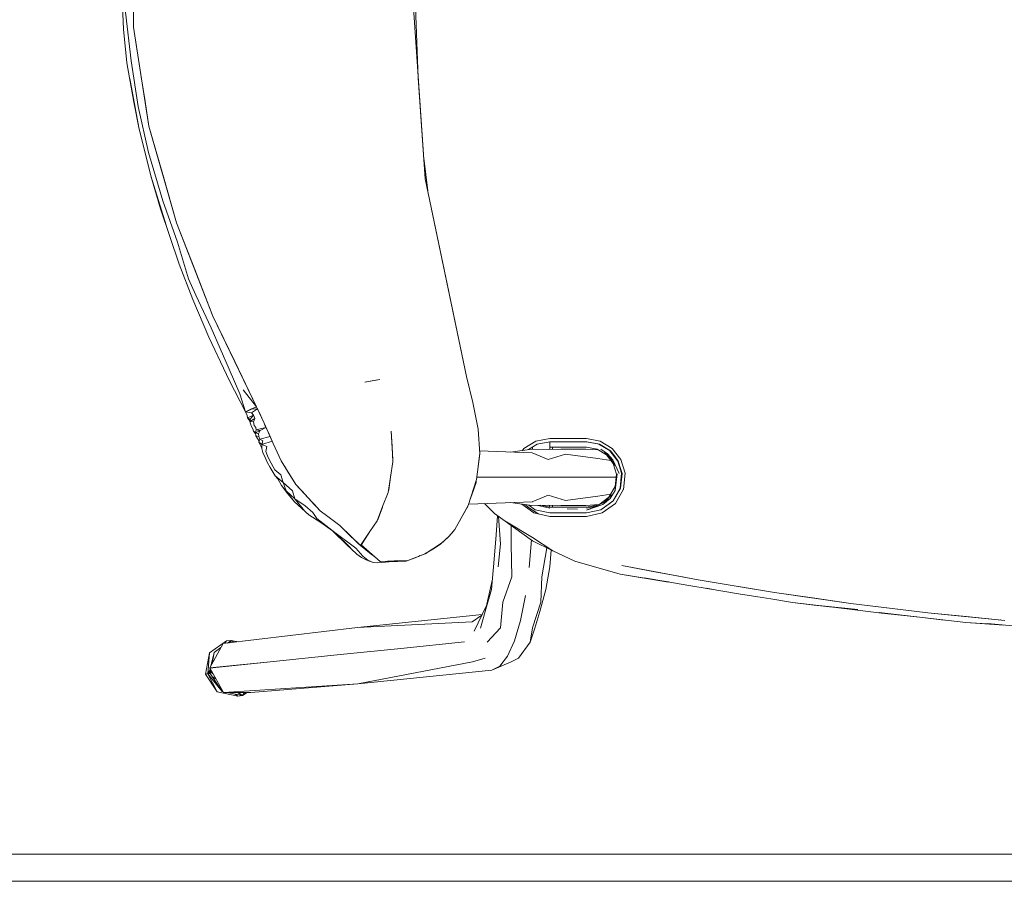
# Model space of a CAD drawing. Header units: millimetres. Extents: x 321 to 585, y -277 to 9.
# Tile 946 of 1056: x 347.473 to 348.195, y -4.912 to -4.28. Entities that reach past the tile are written whole.
import ezdxf

# ---------------------------------------------------------------- set-up
doc = ezdxf.new("R2010")
doc.units = ezdxf.units.MM
doc.header["$MEASUREMENT"] = 0
for name, color, linetype, lineweight in [('IFC-Elemento de mobília-Contorno', 152, 'Continuous', 5), ('IFC-Laje-Contorno', 134, 'Continuous', 5), ('IFC-Parede padrão-Contorno', 44, 'Continuous', 5)]:
    doc.layers.add(name, color=color, linetype=linetype, lineweight=lineweight)

msp = doc.modelspace()

# ---------------------------------------------------------------- linework, layer by layer
at = {"layer": 'IFC-Elemento de mobília-Contorno', "color": 7, "lineweight": 5}
for p, q in [((347.55627, -4.28578), (347.55628, -4.21222)), ((347.55627, -4.28578), (347.55628, -4.21222)), ((347.76154, -4.23061), (347.76535, -4.32296)), ((347.76154, -4.23061), (347.76535, -4.32296)), ((347.54747, -4.24898), (347.54894, -4.2872)), ((347.54747, -4.24898), (347.54894, -4.2872)), ((347.76028, -4.249), (347.77042, -4.39693)), ((347.76028, -4.249), (347.77042, -4.39693)), ((347.55036, -4.27479), (347.5547, -4.31047)), ((347.55036, -4.27479), (347.5547, -4.31047)), ((347.54894, -4.2872), (347.55153, -4.31184)), ((347.54894, -4.2872), (347.55153, -4.31184)), ((347.55627, -4.28578), (347.56764, -4.3585)), ((347.55627, -4.28578), (347.56195, -4.32214)), ((347.55627, -4.28578), (347.56764, -4.3585)), ((347.55627, -4.28578), (347.56195, -4.32214)), ((347.55153, -4.31184), (347.55667, -4.34086)), ((347.55153, -4.31184), (347.55667, -4.34086)), ((347.5547, -4.31047), (347.55971, -4.34392)), ((347.5547, -4.31047), (347.55971, -4.34392)), ((347.55372, -4.32333), (347.56035, -4.35948)), ((347.55372, -4.32333), (347.56035, -4.35948)), ((347.56195, -4.32214), (347.5648, -4.34031)), ((347.56195, -4.32214), (347.5648, -4.34031)), ((347.76535, -4.32296), (347.77042, -4.39693)), ((347.76535, -4.32296), (347.77042, -4.39693)), ((347.55667, -4.34086), (347.56035, -4.35948)), ((347.55667, -4.34086), (347.56035, -4.35948)), ((347.5648, -4.34031), (347.56764, -4.3585)), ((347.5648, -4.34031), (347.56764, -4.3585)), ((347.55971, -4.34392), (347.56739, -4.37762)), ((347.55971, -4.34392), (347.56739, -4.37762)), ((347.56035, -4.35948), (347.56895, -4.39484)), ((347.56035, -4.35948), (347.56895, -4.39484)), ((347.56764, -4.3585), (347.58784, -4.42928)), ((347.56764, -4.3585), (347.57774, -4.39389)), ((347.56764, -4.3585), (347.58784, -4.42928)), ((347.56764, -4.3585), (347.57774, -4.39389)), ((347.56739, -4.37762), (347.57792, -4.41308)), ((347.56739, -4.37762), (347.57792, -4.41308)), ((347.76938, -4.38183), (347.77226, -4.40576)), ((347.76938, -4.38183), (347.77226, -4.40576)), ((347.56895, -4.39484), (347.58032, -4.43114)), ((347.56895, -4.39484), (347.57618, -4.41906)), ((347.56895, -4.39484), (347.58032, -4.43114)), ((347.56895, -4.39484), (347.57618, -4.41906)), ((347.57774, -4.39389), (347.58784, -4.42928)), ((347.57774, -4.39389), (347.58784, -4.42928)), ((347.77042, -4.39693), (347.77226, -4.40576)), ((347.77042, -4.39693), (347.80064, -4.54197)), ((347.77042, -4.39693), (347.78553, -4.46945)), ((347.77042, -4.39693), (347.80064, -4.54197)), ((347.57792, -4.41308), (347.58856, -4.44345)), ((347.57792, -4.41308), (347.58856, -4.44345)), ((347.57618, -4.41906), (347.58975, -4.45968)), ((347.57618, -4.41906), (347.58975, -4.45968)), ((347.58784, -4.42928), (347.61464, -4.49785)), ((347.58784, -4.42928), (347.60124, -4.46357)), ((347.58784, -4.42928), (347.61464, -4.49785)), ((347.58784, -4.42928), (347.60124, -4.46357)), ((347.58856, -4.44345), (347.59658, -4.47027)), ((347.58856, -4.44345), (347.59658, -4.47027)), ((347.58975, -4.45968), (347.59999, -4.48559)), ((347.58975, -4.45968), (347.59999, -4.48559)), ((347.60124, -4.46357), (347.61464, -4.49785)), ((347.60124, -4.46357), (347.61464, -4.49785)), ((347.59658, -4.47027), (347.60219, -4.48234)), ((347.59658, -4.47027), (347.60219, -4.48234)), ((347.78553, -4.46945), (347.80064, -4.54197)), ((347.59999, -4.48559), (347.61168, -4.51308)), ((347.59999, -4.48559), (347.61168, -4.51308)), ((347.60219, -4.48234), (347.61336, -4.50639)), ((347.60219, -4.48234), (347.61336, -4.50639)), ((347.61464, -4.49785), (347.64663, -4.56417)), ((347.61464, -4.49785), (347.63063, -4.53102)), ((347.61464, -4.49785), (347.64663, -4.56417)), ((347.61464, -4.49785), (347.63063, -4.53102)), ((347.61336, -4.50639), (347.62643, -4.53654)), ((347.61336, -4.50639), (347.62643, -4.53654)), ((347.61168, -4.51308), (347.6245, -4.54051)), ((347.61168, -4.51308), (347.6245, -4.54051)), ((347.62643, -4.53654), (347.63448, -4.55477)), ((347.62643, -4.53654), (347.63448, -4.55477)), ((347.63063, -4.53102), (347.64663, -4.56417)), ((347.63063, -4.53102), (347.64663, -4.56417)), ((347.6245, -4.54051), (347.62651, -4.54463)), ((347.6245, -4.54051), (347.62651, -4.54463)), ((347.62651, -4.54463), (347.63845, -4.56803)), ((347.62651, -4.54463), (347.63845, -4.56803)), ((347.726, -4.54611), (347.7371, -4.54419)), ((347.726, -4.54611), (347.7371, -4.54419)), ((347.726, -4.54611), (347.73278, -4.54493)), ((347.726, -4.54611), (347.73278, -4.54493)), ((347.73278, -4.54493), (347.7371, -4.54419)), ((347.73278, -4.54493), (347.7371, -4.54419)), ((347.80064, -4.54197), (347.80546, -4.56122)), ((347.80064, -4.54197), (347.80546, -4.56122)), ((347.6368, -4.55188), (347.64663, -4.56417)), ((347.6368, -4.55188), (347.64663, -4.56417)), ((347.63448, -4.55477), (347.63845, -4.56803)), ((347.63448, -4.55477), (347.63845, -4.56803)), ((347.63845, -4.56803), (347.64254, -4.56611)), ((347.63845, -4.56803), (347.64254, -4.56611)), ((347.64093, -4.56686), (347.64341, -4.56569)), ((347.64093, -4.56686), (347.64341, -4.56569)), ((347.64254, -4.56611), (347.64663, -4.56417)), ((347.64254, -4.56611), (347.64663, -4.56417)), ((347.64254, -4.56611), (347.64734, -4.56574)), ((347.64254, -4.56611), (347.64734, -4.56574)), ((347.643, -4.56867), (347.64734, -4.56574)), ((347.643, -4.56867), (347.64734, -4.56574)), ((347.64341, -4.56569), (347.64663, -4.56417)), ((347.64341, -4.56569), (347.64663, -4.56417)), ((347.64663, -4.56417), (347.65214, -4.57627)), ((347.64663, -4.56417), (347.64734, -4.56574)), ((347.64663, -4.56417), (347.65214, -4.57627)), ((347.64663, -4.56417), (347.64734, -4.56574)), ((347.64723, -4.5655), (347.64816, -4.56754)), ((347.64734, -4.56574), (347.64816, -4.56754)), ((347.80546, -4.56122), (347.80917, -4.58074)), ((347.80546, -4.56122), (347.80917, -4.58074)), ((347.63845, -4.56803), (347.64093, -4.56686)), ((347.63845, -4.56803), (347.64093, -4.56686)), ((347.63845, -4.56803), (347.643, -4.56867)), ((347.63845, -4.56803), (347.63963, -4.57075)), ((347.63845, -4.56803), (347.643, -4.56867)), ((347.63845, -4.56803), (347.63963, -4.57075)), ((347.63963, -4.57075), (347.64009, -4.57248)), ((347.63963, -4.57075), (347.64009, -4.57248)), ((347.64009, -4.57248), (347.64434, -4.5704)), ((347.64009, -4.57248), (347.64434, -4.5704)), ((347.64009, -4.57248), (347.64193, -4.57322)), ((347.64009, -4.57248), (347.64173, -4.57446)), ((347.64009, -4.57248), (347.64193, -4.57322)), ((347.64009, -4.57248), (347.64173, -4.57446)), ((347.64163, -4.57515), (347.64545, -4.57282)), ((347.64163, -4.57515), (347.64545, -4.57282)), ((347.64163, -4.57515), (347.64193, -4.57322)), ((347.64163, -4.57515), (347.64193, -4.57322)), ((347.64193, -4.57322), (347.64434, -4.5704)), ((347.64193, -4.57322), (347.64434, -4.5704)), ((347.643, -4.56867), (347.64434, -4.5704)), ((347.643, -4.56867), (347.64434, -4.5704)), ((347.64429, -4.5752), (347.64545, -4.57282)), ((347.64429, -4.5752), (347.64545, -4.57282)), ((347.64434, -4.5704), (347.64545, -4.57282)), ((347.64434, -4.5704), (347.64545, -4.57282)), ((347.64816, -4.56754), (347.64893, -4.56923)), ((347.64816, -4.56754), (347.64893, -4.56923)), ((347.64893, -4.56923), (347.6497, -4.57091)), ((347.64893, -4.56923), (347.6497, -4.57091)), ((347.6497, -4.57091), (347.65046, -4.5726)), ((347.6497, -4.57091), (347.65046, -4.5726)), ((347.65046, -4.5726), (347.65123, -4.57428)), ((347.65046, -4.5726), (347.65123, -4.57428)), ((347.64163, -4.57515), (347.64429, -4.5752)), ((347.64163, -4.57515), (347.64216, -4.57688)), ((347.64163, -4.57515), (347.64429, -4.5752)), ((347.64163, -4.57515), (347.64216, -4.57688)), ((347.64216, -4.57688), (347.64289, -4.57863)), ((347.64216, -4.57688), (347.64289, -4.57863)), ((347.64289, -4.57863), (347.64387, -4.58053)), ((347.64289, -4.57863), (347.64387, -4.58053)), ((347.64387, -4.58053), (347.6445, -4.58214)), ((347.64387, -4.58053), (347.6445, -4.58214)), ((347.64429, -4.5752), (347.64486, -4.57807)), ((347.64429, -4.5752), (347.64486, -4.57807)), ((347.64486, -4.57807), (347.64604, -4.57947)), ((347.64486, -4.57807), (347.64604, -4.57947)), ((347.64604, -4.57947), (347.64629, -4.58127)), ((347.64604, -4.57947), (347.64629, -4.58127)), ((347.64629, -4.58127), (347.65353, -4.57934)), ((347.64629, -4.58127), (347.65353, -4.57934)), ((347.64936, -4.5816), (347.65353, -4.57934)), ((347.64936, -4.5816), (347.65353, -4.57934)), ((347.65123, -4.57428), (347.65214, -4.57627)), ((347.65123, -4.57428), (347.65214, -4.57627)), ((347.65214, -4.57627), (347.65891, -4.59114)), ((347.65214, -4.57627), (347.65277, -4.57765)), ((347.65214, -4.57627), (347.65891, -4.59114)), ((347.65214, -4.57627), (347.65277, -4.57765)), ((347.65277, -4.57765), (347.65353, -4.57934)), ((347.65277, -4.57765), (347.65353, -4.57934)), ((347.65353, -4.57934), (347.6543, -4.58103)), ((347.65353, -4.57934), (347.6543, -4.58103)), ((347.6543, -4.58103), (347.65512, -4.58281)), ((347.6543, -4.58103), (347.65512, -4.58281)), ((347.80917, -4.58074), (347.8104, -4.59873)), ((347.80917, -4.58074), (347.8104, -4.59873)), ((347.6445, -4.58214), (347.64591, -4.58324)), ((347.6445, -4.58214), (347.64599, -4.58437)), ((347.6445, -4.58214), (347.64591, -4.58324)), ((347.6445, -4.58214), (347.64599, -4.58437)), ((347.64573, -4.58317), (347.64796, -4.58421)), ((347.64579, -4.5833), (347.64936, -4.5816)), ((347.64579, -4.5833), (347.64936, -4.5816)), ((347.64591, -4.58324), (347.64629, -4.58127)), ((347.64591, -4.58324), (347.64629, -4.58127)), ((347.64591, -4.58324), (347.64796, -4.58421)), ((347.64591, -4.58324), (347.64594, -4.58363)), ((347.64591, -4.58324), (347.64594, -4.58364)), ((347.64594, -4.58364), (347.64609, -4.58566)), ((347.64594, -4.58364), (347.64609, -4.58566)), ((347.64609, -4.58566), (347.6482, -4.58614)), ((347.64609, -4.58566), (347.64844, -4.58947)), ((347.64609, -4.58566), (347.6482, -4.58614)), ((347.64609, -4.58566), (347.64844, -4.58947)), ((347.64629, -4.58127), (347.64936, -4.5816)), ((347.64629, -4.58127), (347.64936, -4.5816)), ((347.64796, -4.58421), (347.64936, -4.5816)), ((347.64796, -4.58421), (347.64936, -4.5816)), ((347.64796, -4.58421), (347.6482, -4.58614)), ((347.64796, -4.58421), (347.6482, -4.58614)), ((347.6482, -4.58614), (347.64894, -4.5879)), ((347.6482, -4.58614), (347.64894, -4.5879)), ((347.64823, -4.59013), (347.64894, -4.5879)), ((347.64823, -4.59013), (347.64894, -4.5879)), ((347.64894, -4.5879), (347.65661, -4.58608)), ((347.64894, -4.5879), (347.65661, -4.58608)), ((347.64894, -4.5879), (347.65133, -4.58916)), ((347.64894, -4.5879), (347.65133, -4.58916)), ((347.65507, -4.58271), (347.65584, -4.5844)), ((347.65507, -4.58271), (347.65584, -4.5844)), ((347.65584, -4.5844), (347.65661, -4.58608)), ((347.65584, -4.5844), (347.65661, -4.58608)), ((347.65661, -4.58608), (347.65737, -4.58777)), ((347.65661, -4.58608), (347.65737, -4.58777)), ((347.65737, -4.58777), (347.65814, -4.58945)), ((347.65737, -4.58777), (347.65814, -4.58945)), ((347.74542, -4.58204), (347.74604, -4.59338)), ((347.74542, -4.58204), (347.74674, -4.603)), ((347.74542, -4.58204), (347.74604, -4.59338)), ((347.74542, -4.58204), (347.74674, -4.603)), ((347.85164, -4.58944), (347.86194, -4.58748)), ((347.85164, -4.58944), (347.86194, -4.58748)), ((347.86179, -4.58751), (347.86853, -4.58751)), ((347.86179, -4.58751), (347.86853, -4.58751)), ((347.86853, -4.58751), (347.87528, -4.58751)), ((347.86853, -4.58751), (347.87528, -4.58751)), ((347.87528, -4.58751), (347.88203, -4.58751)), ((347.87528, -4.58751), (347.88203, -4.58751)), ((347.88203, -4.58751), (347.88877, -4.58751)), ((347.88203, -4.58751), (347.88877, -4.58751)), ((347.88877, -4.58751), (347.89891, -4.58943)), ((347.88877, -4.58751), (347.89891, -4.58943)), ((347.64823, -4.59013), (347.64904, -4.59077)), ((347.64823, -4.59013), (347.65063, -4.59467)), ((347.64823, -4.59013), (347.65057, -4.59199)), ((347.64823, -4.59013), (347.65063, -4.59467)), ((347.64905, -4.59077), (347.65057, -4.59199)), ((347.65057, -4.59199), (347.65133, -4.58916)), ((347.65057, -4.59199), (347.65133, -4.58916)), ((347.65057, -4.59199), (347.65814, -4.58945)), ((347.65057, -4.59199), (347.65814, -4.58945)), ((347.65057, -4.59199), (347.65416, -4.59336)), ((347.65057, -4.59199), (347.65063, -4.59489)), ((347.65057, -4.59199), (347.65416, -4.59336)), ((347.65057, -4.59199), (347.65063, -4.59489)), ((347.65063, -4.59489), (347.65115, -4.59772)), ((347.65063, -4.59489), (347.65115, -4.59772)), ((347.65338, -4.59709), (347.65416, -4.59336)), ((347.65338, -4.59709), (347.65416, -4.59336)), ((347.65814, -4.58945), (347.65891, -4.59114)), ((347.65814, -4.58945), (347.65891, -4.59114)), ((347.65891, -4.59114), (347.66481, -4.60391)), ((347.65891, -4.59114), (347.66038, -4.59433)), ((347.65891, -4.59114), (347.66481, -4.60391)), ((347.65891, -4.59114), (347.66038, -4.59433)), ((347.66038, -4.59433), (347.66186, -4.59752)), ((347.66038, -4.59433), (347.66186, -4.59752)), ((347.74604, -4.59338), (347.74667, -4.60473)), ((347.74604, -4.59338), (347.74667, -4.60473)), ((347.83296, -4.59747), (347.84871, -4.59531)), ((347.83296, -4.59747), (347.84871, -4.59531)), ((347.84173, -4.59626), (347.84283, -4.59485)), ((347.84173, -4.59626), (347.84283, -4.59485)), ((347.84283, -4.59485), (347.85164, -4.58944)), ((347.84283, -4.59485), (347.85164, -4.58944)), ((347.84615, -4.59566), (347.85265, -4.59169)), ((347.84615, -4.59566), (347.85265, -4.59169)), ((347.84871, -4.59531), (347.86069, -4.59559)), ((347.84871, -4.59531), (347.86069, -4.59559)), ((347.84904, -4.59531), (347.84904, -4.59389)), ((347.84904, -4.59531), (347.84904, -4.5939)), ((347.85265, -4.59169), (347.86194, -4.58998)), ((347.85265, -4.59169), (347.86194, -4.58998)), ((347.86069, -4.59559), (347.87001, -4.59531)), ((347.86069, -4.59559), (347.87001, -4.59531)), ((347.86179, -4.59001), (347.86853, -4.59001)), ((347.86179, -4.59001), (347.8618, -4.59155)), ((347.86179, -4.59001), (347.8618, -4.59155)), ((347.86179, -4.59001), (347.86853, -4.59001)), ((347.8618, -4.59155), (347.86181, -4.59283)), ((347.8618, -4.59155), (347.86181, -4.59283)), ((347.86181, -4.59283), (347.86184, -4.59369)), ((347.86181, -4.59283), (347.86184, -4.59369)), ((347.86184, -4.59369), (347.86186, -4.594)), ((347.86184, -4.59369), (347.86186, -4.594)), ((347.86186, -4.594), (347.86862, -4.594)), ((347.86186, -4.594), (347.86862, -4.594)), ((347.8619, -4.59555), (347.86191, -4.594)), ((347.8619, -4.59555), (347.86191, -4.594)), ((347.86193, -4.59001), (347.86193, -4.58998)), ((347.86193, -4.59001), (347.86193, -4.58998)), ((347.86193, -4.58998), (347.8687, -4.58998)), ((347.86194, -4.58998), (347.8687, -4.58998)), ((347.86383, -4.59001), (347.86383, -4.58998)), ((347.86383, -4.59001), (347.86383, -4.58998)), ((347.86383, -4.59001), (347.86383, -4.58998)), ((347.86383, -4.59549), (347.86383, -4.594)), ((347.86383, -4.59549), (347.86383, -4.594)), ((347.86383, -4.59549), (347.86383, -4.594)), ((347.86853, -4.59001), (347.87528, -4.59001)), ((347.86853, -4.59001), (347.87528, -4.59001)), ((347.86862, -4.594), (347.87537, -4.594)), ((347.86862, -4.594), (347.87537, -4.594)), ((347.8687, -4.58998), (347.87545, -4.58998)), ((347.87001, -4.59531), (347.88827, -4.59531)), ((347.87001, -4.59531), (347.88827, -4.59531)), ((347.87528, -4.59001), (347.88202, -4.59001)), ((347.87528, -4.59001), (347.88202, -4.59001)), ((347.87537, -4.594), (347.88212, -4.594)), ((347.87537, -4.594), (347.88212, -4.594)), ((347.87545, -4.58998), (347.88221, -4.58999)), ((347.87545, -4.58998), (347.88221, -4.58999)), ((347.88202, -4.59001), (347.88877, -4.59001)), ((347.88202, -4.59001), (347.88877, -4.59001)), ((347.88212, -4.594), (347.88887, -4.594)), ((347.88212, -4.594), (347.88887, -4.594)), ((347.88221, -4.58999), (347.88896, -4.58999)), ((347.88827, -4.59531), (347.89748, -4.59593)), ((347.88827, -4.59531), (347.89748, -4.59593)), ((347.88877, -4.59001), (347.89804, -4.59174)), ((347.88877, -4.59001), (347.89804, -4.59174)), ((347.88887, -4.594), (347.89672, -4.59546)), ((347.88887, -4.594), (347.89672, -4.59546)), ((347.88896, -4.58999), (347.89825, -4.5917)), ((347.88896, -4.58999), (347.89825, -4.5917)), ((347.89672, -4.59546), (347.90354, -4.59961)), ((347.89672, -4.59546), (347.90354, -4.59961)), ((347.89785, -4.59162), (347.90609, -4.59664)), ((347.89785, -4.59163), (347.90609, -4.59664)), ((347.89825, -4.5917), (347.90632, -4.59661)), ((347.89825, -4.5917), (347.90632, -4.59661)), ((347.89891, -4.58943), (347.90771, -4.59483)), ((347.89891, -4.58943), (347.90771, -4.59483)), ((347.8993, -4.59534), (347.90429, -4.59868)), ((347.8993, -4.59534), (347.90429, -4.59868)), ((347.90771, -4.59483), (347.91406, -4.603)), ((347.90771, -4.59483), (347.91406, -4.603)), ((347.65115, -4.59772), (347.65288, -4.60137)), ((347.65115, -4.59772), (347.65288, -4.60137)), ((347.65288, -4.60137), (347.65451, -4.60493)), ((347.65288, -4.60137), (347.65451, -4.60493)), ((347.65338, -4.59709), (347.65467, -4.60018)), ((347.65338, -4.59709), (347.65467, -4.60018)), ((347.65467, -4.60018), (347.65623, -4.6034)), ((347.65467, -4.60018), (347.65623, -4.6034)), ((347.66186, -4.59752), (347.66333, -4.60072)), ((347.66186, -4.59752), (347.66333, -4.60072)), ((347.66333, -4.60072), (347.66481, -4.60391)), ((347.66333, -4.60072), (347.66481, -4.60391)), ((347.80817, -4.6177), (347.8104, -4.59873)), ((347.80817, -4.6177), (347.8104, -4.59873)), ((347.80933, -4.60787), (347.81036, -4.60031)), ((347.80933, -4.60787), (347.81036, -4.60031)), ((347.81026, -4.59662), (347.84887, -4.59807)), ((347.81026, -4.59662), (347.84887, -4.59807)), ((347.81031, -4.59953), (347.81036, -4.60031)), ((347.81031, -4.59953), (347.81036, -4.60031)), ((347.84887, -4.59807), (347.86069, -4.60289)), ((347.84887, -4.59807), (347.86069, -4.60289)), ((347.86069, -4.60289), (347.87335, -4.59906)), ((347.86069, -4.60289), (347.87335, -4.59906)), ((347.87335, -4.59906), (347.89705, -4.60223)), ((347.87335, -4.59906), (347.89705, -4.60223)), ((347.89705, -4.60223), (347.90658, -4.60355)), ((347.89705, -4.60223), (347.90658, -4.60355)), ((347.90198, -4.59791), (347.90633, -4.60223)), ((347.90198, -4.59791), (347.90633, -4.60223)), ((347.90354, -4.59961), (347.90842, -4.60593)), ((347.90354, -4.59961), (347.90842, -4.60593)), ((347.90429, -4.59868), (347.90818, -4.60326)), ((347.90429, -4.59868), (347.90818, -4.60326)), ((347.90583, -4.59649), (347.90615, -4.59651)), ((347.90583, -4.59649), (347.90615, -4.59651)), ((347.90598, -4.5965), (347.91186, -4.60408)), ((347.90609, -4.59664), (347.91202, -4.6043)), ((347.90632, -4.59661), (347.90921, -4.60036)), ((347.90632, -4.59661), (347.90921, -4.60036)), ((347.90633, -4.60223), (347.90953, -4.60743)), ((347.90633, -4.60223), (347.90953, -4.60743)), ((347.90921, -4.60036), (347.9121, -4.60411)), ((347.90921, -4.60036), (347.9121, -4.60411)), ((347.65451, -4.60493), (347.65659, -4.60879)), ((347.65451, -4.60493), (347.6566, -4.60879)), ((347.65623, -4.6034), (347.65999, -4.61041)), ((347.65623, -4.6034), (347.65999, -4.61041)), ((347.65659, -4.60879), (347.66033, -4.61482)), ((347.6566, -4.60879), (347.66033, -4.61482)), ((347.66481, -4.60391), (347.67554, -4.62135)), ((347.66481, -4.60391), (347.66749, -4.60826)), ((347.66481, -4.60391), (347.67554, -4.62135)), ((347.66481, -4.60391), (347.66749, -4.60826)), ((347.66749, -4.60826), (347.67017, -4.61263)), ((347.66749, -4.60826), (347.67017, -4.61263)), ((347.74493, -4.61589), (347.74667, -4.60473)), ((347.74493, -4.61589), (347.74667, -4.60473)), ((347.74662, -4.60386), (347.74674, -4.603)), ((347.74662, -4.60386), (347.74674, -4.603)), ((347.90818, -4.60326), (347.91265, -4.61323)), ((347.90818, -4.60326), (347.91265, -4.61323)), ((347.90842, -4.60593), (347.91073, -4.61358)), ((347.90842, -4.60593), (347.91073, -4.61358)), ((347.91186, -4.60408), (347.91458, -4.613)), ((347.91186, -4.60408), (347.91458, -4.613)), ((347.91192, -4.60428), (347.91216, -4.60431)), ((347.91192, -4.60428), (347.91216, -4.60432)), ((347.91201, -4.60383), (347.91346, -4.60868)), ((347.91201, -4.60383), (347.91346, -4.60868)), ((347.91346, -4.60868), (347.91483, -4.61326)), ((347.91346, -4.60868), (347.91483, -4.61326)), ((347.91406, -4.603), (347.9171, -4.613)), ((347.91406, -4.603), (347.9171, -4.613)), ((347.65999, -4.61041), (347.66446, -4.61427)), ((347.65999, -4.61041), (347.66446, -4.61427)), ((347.66033, -4.61482), (347.66621, -4.61992)), ((347.66033, -4.61482), (347.66215, -4.61714)), ((347.66033, -4.61482), (347.66621, -4.61992)), ((347.66033, -4.61482), (347.66215, -4.61714)), ((347.66214, -4.61713), (347.66485, -4.6221)), ((347.66214, -4.61713), (347.66485, -4.6221)), ((347.66215, -4.61714), (347.66485, -4.6221)), ((347.66215, -4.61714), (347.66485, -4.6221)), ((347.66446, -4.61427), (347.66621, -4.61992)), ((347.66446, -4.61427), (347.66621, -4.61992)), ((347.67017, -4.61263), (347.67286, -4.61698)), ((347.67017, -4.61263), (347.67286, -4.61698)), ((347.67286, -4.61698), (347.67554, -4.62135)), ((347.67286, -4.61698), (347.67554, -4.62135)), ((347.74319, -4.62705), (347.74493, -4.61589)), ((347.74319, -4.62705), (347.74493, -4.61589)), ((347.7437, -4.62507), (347.74522, -4.61404)), ((347.7437, -4.62507), (347.74522, -4.61404)), ((347.74501, -4.61534), (347.74504, -4.61535)), ((347.74501, -4.61534), (347.74504, -4.61535)), ((347.80837, -4.616), (347.82541, -4.616)), ((347.80837, -4.616), (347.82541, -4.616)), ((347.82541, -4.616), (347.85899, -4.616)), ((347.82541, -4.616), (347.85899, -4.616)), ((347.85899, -4.616), (347.86968, -4.616)), ((347.85899, -4.616), (347.86968, -4.616)), ((347.86968, -4.616), (347.88883, -4.616)), ((347.86968, -4.616), (347.88883, -4.616)), ((347.88883, -4.616), (347.91049, -4.616)), ((347.88883, -4.616), (347.91049, -4.616)), ((347.90982, -4.62271), (347.91073, -4.61358)), ((347.90982, -4.62271), (347.91073, -4.61358)), ((347.90986, -4.62572), (347.91124, -4.61345)), ((347.90986, -4.62572), (347.91124, -4.61345)), ((347.9135, -4.62392), (347.91458, -4.613)), ((347.9135, -4.62392), (347.91458, -4.613)), ((347.91375, -4.62395), (347.91483, -4.61326)), ((347.91375, -4.62395), (347.91483, -4.61326)), ((347.91429, -4.616), (347.91455, -4.616)), ((347.91429, -4.616), (347.91455, -4.616)), ((347.91584, -4.62482), (347.9171, -4.613)), ((347.91584, -4.62482), (347.9171, -4.613)), ((347.66485, -4.6221), (347.66963, -4.62801)), ((347.66485, -4.6221), (347.67442, -4.63392)), ((347.66485, -4.6221), (347.66963, -4.62801)), ((347.66485, -4.6221), (347.67442, -4.63392)), ((347.66621, -4.61992), (347.66831, -4.62583)), ((347.66621, -4.61992), (347.67305, -4.62599)), ((347.66621, -4.61992), (347.66831, -4.62583)), ((347.66621, -4.61992), (347.67305, -4.62599)), ((347.67554, -4.62135), (347.68446, -4.63101)), ((347.67554, -4.62135), (347.68, -4.62618)), ((347.67554, -4.62135), (347.68446, -4.63101)), ((347.67554, -4.62135), (347.68, -4.62618)), ((347.67677, -4.62269), (347.6768, -4.62272)), ((347.67677, -4.62269), (347.6768, -4.62272)), ((347.80205, -4.63661), (347.80817, -4.6177)), ((347.80205, -4.63661), (347.80817, -4.6177)), ((347.80372, -4.63152), (347.8077, -4.61974)), ((347.80372, -4.63152), (347.8077, -4.61974)), ((347.80459, -4.62877), (347.8077, -4.61974)), ((347.80459, -4.62877), (347.8077, -4.61974)), ((347.8077, -4.61974), (347.80785, -4.61867)), ((347.8077, -4.61974), (347.80785, -4.61867)), ((347.90525, -4.63068), (347.90982, -4.62271)), ((347.90525, -4.63068), (347.90982, -4.62271)), ((347.90812, -4.63343), (347.9135, -4.62392)), ((347.90812, -4.63343), (347.9135, -4.62392)), ((347.90835, -4.63325), (347.91375, -4.62395)), ((347.90835, -4.63325), (347.91375, -4.62395)), ((347.90986, -4.62572), (347.91003, -4.62309)), ((347.90986, -4.62572), (347.91003, -4.62309)), ((347.66831, -4.62583), (347.67463, -4.6317)), ((347.66831, -4.62583), (347.67463, -4.6317)), ((347.66963, -4.62801), (347.67442, -4.63392)), ((347.66963, -4.62801), (347.67442, -4.63392)), ((347.67305, -4.62599), (347.67463, -4.6317)), ((347.67305, -4.62599), (347.67463, -4.6317)), ((347.67463, -4.6317), (347.68238, -4.63683)), ((347.67463, -4.6317), (347.68179, -4.64051)), ((347.67463, -4.6317), (347.68238, -4.63683)), ((347.67463, -4.6317), (347.68179, -4.64051)), ((347.68, -4.62618), (347.68446, -4.63101)), ((347.68, -4.62618), (347.68446, -4.63101)), ((347.68446, -4.63101), (347.69338, -4.64068)), ((347.68446, -4.63101), (347.68892, -4.63584)), ((347.68446, -4.63101), (347.69338, -4.64068)), ((347.68446, -4.63101), (347.68892, -4.63584)), ((347.73918, -4.63746), (347.74319, -4.62705)), ((347.73918, -4.63746), (347.74319, -4.62705)), ((347.74335, -4.62601), (347.7437, -4.62507)), ((347.74335, -4.62601), (347.7437, -4.62507)), ((347.80349, -4.63215), (347.80372, -4.63152)), ((347.80349, -4.63216), (347.80372, -4.63152)), ((347.84887, -4.63393), (347.86069, -4.62911)), ((347.84887, -4.63393), (347.86069, -4.62911)), ((347.86069, -4.62911), (347.87335, -4.63294)), ((347.86069, -4.62911), (347.87335, -4.63294)), ((347.87335, -4.63294), (347.89705, -4.62977)), ((347.87335, -4.63294), (347.89705, -4.62977)), ((347.89705, -4.62977), (347.90652, -4.62846)), ((347.89705, -4.62977), (347.90652, -4.62846)), ((347.89784, -4.63609), (347.90525, -4.63068)), ((347.89784, -4.63609), (347.90525, -4.63068)), ((347.90073, -4.63593), (347.90609, -4.63156)), ((347.90073, -4.63593), (347.90609, -4.63156)), ((347.90212, -4.63388), (347.90712, -4.62888)), ((347.90212, -4.63388), (347.90712, -4.62888)), ((347.90609, -4.63156), (347.90986, -4.62572)), ((347.90609, -4.63156), (347.90986, -4.62572)), ((347.90995, -4.63513), (347.91596, -4.6246)), ((347.90995, -4.63513), (347.91596, -4.6246)), ((347.91131, -4.62781), (347.91153, -4.62777)), ((347.91131, -4.62781), (347.91153, -4.62778)), ((347.67442, -4.63392), (347.68492, -4.64355)), ((347.67442, -4.63392), (347.67967, -4.63873)), ((347.67442, -4.63392), (347.68492, -4.64355)), ((347.67442, -4.63392), (347.67967, -4.63873)), ((347.68238, -4.63683), (347.68782, -4.64171)), ((347.68238, -4.63683), (347.68782, -4.64171)), ((347.68881, -4.63573), (347.69338, -4.64068)), ((347.68881, -4.63573), (347.69338, -4.64068)), ((347.73512, -4.64799), (347.73918, -4.63746)), ((347.73512, -4.648), (347.73918, -4.63746)), ((347.73582, -4.64657), (347.73896, -4.638)), ((347.73582, -4.64657), (347.73896, -4.638)), ((347.79204, -4.6543), (347.80205, -4.63661)), ((347.79204, -4.6543), (347.80205, -4.63661)), ((347.79687, -4.64585), (347.80131, -4.63826)), ((347.79687, -4.64585), (347.80131, -4.63826)), ((347.80131, -4.63826), (347.80164, -4.63735)), ((347.80131, -4.63826), (347.80164, -4.63735)), ((347.80131, -4.63826), (347.80161, -4.63739)), ((347.80131, -4.63826), (347.80161, -4.63739)), ((347.80235, -4.63568), (347.84904, -4.63392)), ((347.80235, -4.63568), (347.84904, -4.63392)), ((347.81393, -4.63525), (347.82119, -4.6426)), ((347.81393, -4.63525), (347.82119, -4.6426)), ((347.81394, -4.63525), (347.82119, -4.6426)), ((347.83296, -4.63452), (347.84871, -4.6367)), ((347.83296, -4.63452), (347.84871, -4.6367)), ((347.84142, -4.6357), (347.8502, -4.64214)), ((347.84142, -4.6357), (347.8502, -4.64214)), ((347.84352, -4.63599), (347.84693, -4.6386)), ((347.84352, -4.63599), (347.84439, -4.63665)), ((347.84352, -4.63599), (347.84693, -4.6386)), ((347.84352, -4.63599), (347.84439, -4.63665)), ((347.84439, -4.63665), (347.84693, -4.6386)), ((347.84439, -4.63665), (347.84693, -4.6386)), ((347.84653, -4.6364), (347.8512, -4.63985)), ((347.84653, -4.6364), (347.8512, -4.63985)), ((347.84693, -4.6386), (347.8496, -4.64036)), ((347.84693, -4.6386), (347.85328, -4.64281)), ((347.84693, -4.6386), (347.8496, -4.64036)), ((347.84693, -4.6386), (347.85328, -4.64281)), ((347.84871, -4.6367), (347.86069, -4.63641)), ((347.84871, -4.6367), (347.86069, -4.63641)), ((347.84887, -4.63393), (347.84904, -4.63393)), ((347.84887, -4.63393), (347.84904, -4.63393)), ((347.85304, -4.63659), (347.86183, -4.63857)), ((347.85304, -4.63659), (347.86183, -4.63857)), ((347.85306, -4.63659), (347.85324, -4.63663)), ((347.85306, -4.63659), (347.85324, -4.63663)), ((347.85317, -4.63659), (347.85324, -4.63663)), ((347.85317, -4.63659), (347.85324, -4.63663)), ((347.85505, -4.63655), (347.86186, -4.638)), ((347.85505, -4.63655), (347.86186, -4.638)), ((347.86069, -4.63641), (347.87001, -4.63669)), ((347.86069, -4.63641), (347.87001, -4.63669)), ((347.8616, -4.63794), (347.86167, -4.6367)), ((347.8616, -4.63794), (347.86167, -4.6367)), ((347.86167, -4.6367), (347.86167, -4.63644)), ((347.86167, -4.6367), (347.86167, -4.63644)), ((347.86186, -4.638), (347.86862, -4.638)), ((347.86186, -4.638), (347.86862, -4.638)), ((347.86383, -4.6367), (347.86383, -4.63651)), ((347.86383, -4.6367), (347.86383, -4.63651)), ((347.86383, -4.6367), (347.86383, -4.63651)), ((347.86383, -4.6367), (347.86385, -4.638)), ((347.86383, -4.6367), (347.86385, -4.638)), ((347.86862, -4.638), (347.87537, -4.638)), ((347.86862, -4.638), (347.87537, -4.638)), ((347.87001, -4.63669), (347.88827, -4.6367)), ((347.87001, -4.63669), (347.88827, -4.6367)), ((347.87537, -4.638), (347.88212, -4.638)), ((347.87537, -4.638), (347.88212, -4.638)), ((347.88212, -4.638), (347.88887, -4.638)), ((347.88212, -4.638), (347.88887, -4.638)), ((347.88827, -4.6367), (347.89789, -4.63605)), ((347.88827, -4.6367), (347.89789, -4.63605)), ((347.88879, -4.6401), (347.90073, -4.63593)), ((347.88879, -4.6401), (347.90073, -4.63593)), ((347.88879, -4.6401), (347.89593, -4.63726)), ((347.88879, -4.6401), (347.89593, -4.63726)), ((347.88882, -4.63858), (347.89593, -4.63726)), ((347.88882, -4.63858), (347.89593, -4.63726)), ((347.88887, -4.638), (347.89784, -4.63609)), ((347.88887, -4.638), (347.89784, -4.63609)), ((347.89593, -4.63726), (347.90212, -4.63388)), ((347.89593, -4.63726), (347.90212, -4.63388)), ((347.89937, -4.63989), (347.90836, -4.63325)), ((347.89937, -4.63989), (347.90812, -4.63343)), ((347.90039, -4.64216), (347.90995, -4.63513)), ((347.90039, -4.64216), (347.90995, -4.63513)), ((347.68492, -4.64355), (347.69392, -4.64914)), ((347.68492, -4.64355), (347.69392, -4.64914)), ((347.68782, -4.64171), (347.6908, -4.64618)), ((347.68782, -4.64171), (347.6908, -4.64618)), ((347.6908, -4.64618), (347.70404, -4.65646)), ((347.6908, -4.64618), (347.70404, -4.65646)), ((347.69338, -4.64068), (347.69884, -4.64477)), ((347.69338, -4.64068), (347.69884, -4.64477)), ((347.69884, -4.64477), (347.70769, -4.6514)), ((347.69884, -4.64477), (347.70769, -4.6514)), ((347.73666, -4.644), (347.73676, -4.644)), ((347.73666, -4.644), (347.73676, -4.644)), ((347.79548, -4.64822), (347.79687, -4.64585)), ((347.79548, -4.64822), (347.79687, -4.64585)), ((347.82119, -4.6426), (347.84925, -4.66264)), ((347.82119, -4.6426), (347.84925, -4.66264)), ((347.82251, -4.65818), (347.82334, -4.64414)), ((347.82251, -4.65818), (347.82334, -4.64414)), ((347.8243, -4.64483), (347.82559, -4.66474)), ((347.8243, -4.64483), (347.82559, -4.66474)), ((347.8496, -4.64036), (347.85227, -4.64213)), ((347.8496, -4.64036), (347.85227, -4.64213)), ((347.8502, -4.64214), (347.8618, -4.64464)), ((347.8502, -4.64214), (347.8618, -4.64464)), ((347.8512, -4.63985), (347.8618, -4.64214)), ((347.8512, -4.63985), (347.8618, -4.64214)), ((347.85227, -4.64213), (347.85329, -4.64281)), ((347.85227, -4.64213), (347.85329, -4.64281)), ((347.8618, -4.64214), (347.86854, -4.64215)), ((347.8618, -4.64214), (347.86854, -4.64215)), ((347.8618, -4.64464), (347.86854, -4.64464)), ((347.8618, -4.64464), (347.86854, -4.64464)), ((347.86854, -4.64215), (347.87529, -4.64215)), ((347.86854, -4.64215), (347.87529, -4.64215)), ((347.86854, -4.64464), (347.87528, -4.64465)), ((347.86854, -4.64464), (347.87528, -4.64465)), ((347.87455, -4.63923), (347.88229, -4.63929)), ((347.87455, -4.63923), (347.88229, -4.63929)), ((347.87528, -4.64465), (347.88203, -4.64465)), ((347.87528, -4.64465), (347.88203, -4.64465)), ((347.87529, -4.64215), (347.88203, -4.64216)), ((347.87529, -4.64215), (347.88203, -4.64216)), ((347.88203, -4.64216), (347.88878, -4.64216)), ((347.88203, -4.64216), (347.88878, -4.64216)), ((347.88203, -4.64465), (347.88877, -4.64466)), ((347.88203, -4.64465), (347.88877, -4.64466)), ((347.88877, -4.64466), (347.90039, -4.64216)), ((347.88877, -4.64466), (347.90039, -4.64216)), ((347.88878, -4.64216), (347.89937, -4.63989)), ((347.88878, -4.64216), (347.89937, -4.63989)), ((347.69392, -4.64914), (347.70404, -4.65646)), ((347.69392, -4.64914), (347.70404, -4.65646)), ((347.70769, -4.6514), (347.71143, -4.65499)), ((347.70769, -4.6514), (347.71584, -4.65923)), ((347.70769, -4.6514), (347.71143, -4.65499)), ((347.70769, -4.6514), (347.71584, -4.65923)), ((347.72984, -4.65587), (347.73517, -4.64787)), ((347.72984, -4.65587), (347.73517, -4.64787)), ((347.73545, -4.64713), (347.73582, -4.64657)), ((347.73545, -4.64714), (347.73582, -4.64657)), ((347.83013, -4.64877), (347.84919, -4.6602)), ((347.83013, -4.64877), (347.84919, -4.6602)), ((347.83339, -4.65132), (347.83343, -4.665)), ((347.83339, -4.65132), (347.83343, -4.665)), ((347.70294, -4.65566), (347.71267, -4.66537)), ((347.70294, -4.65566), (347.71267, -4.66537)), ((347.70404, -4.65646), (347.71565, -4.66774)), ((347.70404, -4.65646), (347.71952, -4.66802)), ((347.70404, -4.65646), (347.71565, -4.66774)), ((347.70404, -4.65646), (347.71952, -4.66802)), ((347.71143, -4.65499), (347.71517, -4.65859)), ((347.71143, -4.65499), (347.71517, -4.65859)), ((347.71517, -4.65859), (347.7191, -4.66236)), ((347.71517, -4.65859), (347.7191, -4.66236)), ((347.71584, -4.65923), (347.72302, -4.66612)), ((347.71584, -4.65923), (347.72302, -4.66612)), ((347.72642, -4.66101), (347.72984, -4.65587)), ((347.72643, -4.661), (347.72984, -4.65587)), ((347.78202, -4.66459), (347.78791, -4.65911)), ((347.78202, -4.66459), (347.78791, -4.65911)), ((347.78453, -4.66238), (347.78739, -4.65977)), ((347.78453, -4.66238), (347.78739, -4.65977)), ((347.78739, -4.65977), (347.78941, -4.65747)), ((347.78739, -4.65977), (347.78941, -4.65747)), ((347.78791, -4.65911), (347.79204, -4.6543)), ((347.78791, -4.65911), (347.79204, -4.6543)), ((347.78941, -4.65747), (347.79142, -4.65518)), ((347.78941, -4.65747), (347.79142, -4.65518)), ((347.79142, -4.65518), (347.79169, -4.65472)), ((347.79142, -4.65518), (347.79169, -4.65472)), ((347.79142, -4.65518), (347.79163, -4.65479)), ((347.79142, -4.65518), (347.79163, -4.65479)), ((347.79142, -4.65518), (347.79163, -4.65479)), ((347.79142, -4.65518), (347.79163, -4.65479)), ((347.82095, -4.67598), (347.82251, -4.65818)), ((347.82095, -4.67598), (347.82251, -4.65818)), ((347.84919, -4.6602), (347.86416, -4.67002)), ((347.84919, -4.6602), (347.86416, -4.67002)), ((347.71267, -4.66537), (347.72018, -4.67234)), ((347.71267, -4.66537), (347.72018, -4.67234)), ((347.7191, -4.66236), (347.72106, -4.66424)), ((347.7191, -4.66236), (347.72106, -4.66424)), ((347.72106, -4.66424), (347.72302, -4.66612)), ((347.72106, -4.66424), (347.72302, -4.66612)), ((347.72302, -4.66612), (347.72643, -4.661)), ((347.72302, -4.66612), (347.72643, -4.661)), ((347.72302, -4.66612), (347.72692, -4.66921)), ((347.72302, -4.66612), (347.72692, -4.66921)), ((347.72333, -4.66565), (347.73727, -4.67769)), ((347.72333, -4.66565), (347.73727, -4.67769)), ((347.72338, -4.66569), (347.72642, -4.66101)), ((347.72338, -4.66569), (347.72537, -4.66262)), ((347.7236, -4.66524), (347.72365, -4.66527)), ((347.7236, -4.66524), (347.72365, -4.66527)), ((347.72535, -4.66261), (347.72537, -4.66262)), ((347.72535, -4.66261), (347.72537, -4.66263)), ((347.72537, -4.66262), (347.72642, -4.66101)), ((347.77028, -4.67206), (347.78229, -4.66442)), ((347.77028, -4.67206), (347.78202, -4.66459)), ((347.77593, -4.6686), (347.78166, -4.66499)), ((347.77593, -4.6686), (347.78166, -4.66499)), ((347.78166, -4.66499), (347.78453, -4.66238)), ((347.78166, -4.66499), (347.78453, -4.66238)), ((347.82383, -4.68167), (347.82559, -4.66474)), ((347.82383, -4.68167), (347.82559, -4.66474)), ((347.83343, -4.665), (347.83407, -4.6891)), ((347.83343, -4.665), (347.83407, -4.6891)), ((347.8468, -4.68216), (347.84832, -4.66197)), ((347.8468, -4.68216), (347.84832, -4.66197)), ((347.84925, -4.66264), (347.86416, -4.67002)), ((347.84925, -4.66264), (347.86416, -4.67002)), ((347.85605, -4.6891), (347.85971, -4.66781)), ((347.85605, -4.6891), (347.85971, -4.66781)), ((347.71952, -4.66802), (347.72466, -4.67392)), ((347.71952, -4.66802), (347.72466, -4.67392)), ((347.72018, -4.67234), (347.72377, -4.6748)), ((347.72018, -4.67234), (347.72377, -4.6748)), ((347.72377, -4.6748), (347.72749, -4.67667)), ((347.72377, -4.6748), (347.72749, -4.67667)), ((347.72466, -4.67392), (347.72838, -4.67682)), ((347.72466, -4.67392), (347.72838, -4.67682)), ((347.72609, -4.66855), (347.72688, -4.66871)), ((347.72609, -4.66855), (347.72688, -4.6687)), ((347.72609, -4.66855), (347.72688, -4.66871)), ((347.72609, -4.66855), (347.72688, -4.66871)), ((347.72692, -4.66921), (347.73083, -4.67231)), ((347.72692, -4.66921), (347.73083, -4.67231)), ((347.73083, -4.67231), (347.7334, -4.67434)), ((347.73083, -4.67231), (347.7334, -4.67435)), ((347.75651, -4.67742), (347.76311, -4.67512)), ((347.75651, -4.67742), (347.76311, -4.67512)), ((347.75754, -4.67699), (347.77028, -4.67206)), ((347.75754, -4.67699), (347.77028, -4.67206)), ((347.75759, -4.67701), (347.76395, -4.67461)), ((347.75759, -4.67701), (347.76395, -4.67461)), ((347.75766, -4.67702), (347.76395, -4.67461)), ((347.75766, -4.67702), (347.76395, -4.67461)), ((347.76311, -4.67512), (347.77021, -4.6722)), ((347.76311, -4.67512), (347.77021, -4.6722)), ((347.76395, -4.67461), (347.77021, -4.6722)), ((347.76395, -4.67461), (347.77021, -4.6722)), ((347.76546, -4.67403), (347.76679, -4.67341)), ((347.76546, -4.67403), (347.76679, -4.67342)), ((347.77021, -4.6722), (347.77593, -4.6686)), ((347.77021, -4.6722), (347.77593, -4.6686)), ((347.86195, -4.68167), (347.86295, -4.66943)), ((347.86195, -4.68167), (347.86295, -4.66943)), ((347.86416, -4.67002), (347.88032, -4.67756)), ((347.86416, -4.67002), (347.88032, -4.67756)), ((347.72749, -4.67667), (347.73223, -4.6785)), ((347.72749, -4.67667), (347.73223, -4.6785)), ((347.72838, -4.67682), (347.73223, -4.6785)), ((347.72838, -4.67682), (347.73223, -4.6785)), ((347.73223, -4.6785), (347.73559, -4.67883)), ((347.73223, -4.6785), (347.73559, -4.67883)), ((347.73559, -4.67883), (347.74392, -4.67796)), ((347.73559, -4.67883), (347.74392, -4.67796)), ((347.73727, -4.67769), (347.75777, -4.67698)), ((347.73727, -4.67769), (347.75777, -4.67698)), ((347.7376, -4.67768), (347.74262, -4.67751)), ((347.7376, -4.67768), (347.74262, -4.67751)), ((347.74262, -4.67751), (347.74765, -4.67735)), ((347.74262, -4.67751), (347.74765, -4.67735)), ((347.74392, -4.67796), (347.75651, -4.67742)), ((347.74392, -4.67796), (347.75651, -4.67742)), ((347.74637, -4.67739), (347.74642, -4.67738)), ((347.74637, -4.67739), (347.74642, -4.67738)), ((347.74765, -4.67735), (347.75267, -4.67718)), ((347.74765, -4.67735), (347.75267, -4.67718)), ((347.75267, -4.67718), (347.75769, -4.67701)), ((347.75267, -4.67718), (347.75768, -4.67701)), ((347.75651, -4.67742), (347.75768, -4.67701)), ((347.75651, -4.67742), (347.75768, -4.67701)), ((347.81897, -4.69823), (347.82095, -4.67598)), ((347.81897, -4.69823), (347.82095, -4.67598)), ((347.85892, -4.69823), (347.86195, -4.68167)), ((347.85892, -4.69823), (347.86195, -4.68167)), ((347.88029, -4.67754), (347.9135, -4.68693)), ((347.88032, -4.67756), (347.9135, -4.68693)), ((347.88032, -4.67756), (347.9135, -4.68693)), ((347.91481, -4.68071), (347.94025, -4.68548)), ((347.91481, -4.68071), (347.97061, -4.69118)), ((347.91481, -4.68071), (347.94025, -4.68548)), ((347.91481, -4.68071), (347.97061, -4.69118)), ((347.82731, -4.70771), (347.83407, -4.6891)), ((347.82731, -4.70771), (347.83407, -4.6891)), ((347.85534, -4.70771), (347.85605, -4.6891)), ((347.85534, -4.70771), (347.85605, -4.6891)), ((347.9135, -4.68693), (347.9391, -4.69116)), ((347.9135, -4.68693), (347.94899, -4.69281)), ((347.9135, -4.68693), (347.9391, -4.69116)), ((347.9135, -4.68693), (347.94899, -4.69281)), ((347.94025, -4.68548), (347.95543, -4.68833)), ((347.94025, -4.68548), (347.95543, -4.68833)), ((347.95543, -4.68833), (347.97061, -4.69118)), ((347.95543, -4.68833), (347.97061, -4.69118)), ((347.81443, -4.71434), (347.81956, -4.69163)), ((347.81443, -4.71434), (347.81956, -4.69163)), ((347.93112, -4.68971), (347.94855, -4.69273)), ((347.93112, -4.68971), (347.94855, -4.69273)), ((347.9391, -4.69116), (347.9489, -4.69279)), ((347.9391, -4.69116), (347.9489, -4.69279)), ((347.94855, -4.69273), (347.96386, -4.69543)), ((347.94855, -4.69273), (347.96386, -4.69543)), ((347.96386, -4.69543), (347.97888, -4.69773)), ((347.96386, -4.69543), (347.97888, -4.69773)), ((347.97061, -4.69118), (347.99862, -4.69582)), ((347.97061, -4.69118), (348.02663, -4.70047)), ((347.97061, -4.69118), (348.02663, -4.70047)), ((347.97061, -4.69118), (347.99862, -4.69582)), ((347.99862, -4.69582), (348.02663, -4.70047)), ((347.99862, -4.69582), (348.02663, -4.70047)), ((347.81443, -4.71434), (347.81897, -4.69823)), ((347.81443, -4.71434), (347.81897, -4.69823)), ((347.84038, -4.72093), (347.84406, -4.70278)), ((347.84038, -4.72093), (347.84406, -4.70278)), ((347.85448, -4.71434), (347.85892, -4.69823)), ((347.85448, -4.71434), (347.85892, -4.69823)), ((347.97687, -4.69742), (347.98177, -4.69823)), ((347.97687, -4.69742), (347.98177, -4.69823)), ((347.97709, -4.69745), (347.98154, -4.6982)), ((347.97709, -4.69745), (347.98154, -4.6982)), ((347.97888, -4.69773), (348.00038, -4.70148)), ((347.97888, -4.69773), (348.00038, -4.70148)), ((348.00038, -4.70148), (348.01769, -4.70424)), ((348.00038, -4.70148), (348.01769, -4.70424)), ((348.02663, -4.70047), (348.05474, -4.7045)), ((348.02663, -4.70047), (348.08284, -4.70854)), ((348.02663, -4.70047), (348.05474, -4.7045)), ((348.02663, -4.70047), (348.08284, -4.70854)), ((347.80629, -4.72875), (347.81539, -4.71009)), ((347.80629, -4.72875), (347.81539, -4.71009)), ((347.82573, -4.72643), (347.82731, -4.70771)), ((347.82573, -4.72643), (347.82731, -4.70771)), ((347.84913, -4.72643), (347.85534, -4.70771)), ((347.84913, -4.72643), (347.85534, -4.70771)), ((348.01769, -4.70424), (348.02405, -4.70524)), ((348.01769, -4.70424), (348.02405, -4.70524)), ((348.02405, -4.70524), (348.03985, -4.70784)), ((348.02405, -4.70524), (348.03985, -4.70784)), ((348.03985, -4.70784), (348.05575, -4.70968)), ((348.03985, -4.70784), (348.07166, -4.71152)), ((348.03985, -4.70784), (348.05575, -4.70968)), ((348.03985, -4.70784), (348.07166, -4.71152)), ((348.05474, -4.7045), (348.08284, -4.70854)), ((348.05474, -4.7045), (348.08284, -4.70854)), ((348.05575, -4.70968), (348.07166, -4.71152)), ((348.05575, -4.70968), (348.07166, -4.71152)), ((348.06156, -4.71019), (348.08791, -4.71293)), ((348.06156, -4.71019), (348.08791, -4.71293)), ((348.08284, -4.70854), (348.11102, -4.71195)), ((348.08284, -4.70854), (348.13921, -4.71535)), ((348.08284, -4.70854), (348.11102, -4.71195)), ((348.08284, -4.70854), (348.13921, -4.71535)), ((347.72063, -4.7261), (347.81218, -4.71667)), ((347.72063, -4.7261), (347.81218, -4.71667)), ((347.80492, -4.72203), (347.81191, -4.71723)), ((347.80492, -4.72203), (347.81191, -4.71723)), ((347.81096, -4.72655), (347.81443, -4.71434)), ((347.81096, -4.72655), (347.81443, -4.71434)), ((347.85078, -4.72655), (347.85448, -4.71434)), ((347.85078, -4.72655), (347.85448, -4.71434)), ((348.07166, -4.71152), (348.08759, -4.71335)), ((348.07166, -4.71152), (348.08757, -4.71335)), ((348.07166, -4.71152), (348.08757, -4.71335)), ((348.07166, -4.71152), (348.08759, -4.71335)), ((348.08757, -4.71335), (348.10517, -4.71561)), ((348.08757, -4.71335), (348.10517, -4.71561)), ((348.10347, -4.71519), (348.13529, -4.71885)), ((348.10517, -4.71561), (348.11938, -4.71702)), ((348.10517, -4.71561), (348.1197, -4.71705)), ((348.11102, -4.71195), (348.13921, -4.71535)), ((348.11102, -4.71195), (348.13921, -4.71535)), ((348.11938, -4.71702), (348.13529, -4.71885)), ((348.11938, -4.71702), (348.13529, -4.71885)), ((348.1197, -4.71705), (348.13529, -4.71885)), ((348.13921, -4.71535), (348.16746, -4.71815)), ((348.13921, -4.71535), (348.19572, -4.72093)), ((348.13921, -4.71535), (348.16746, -4.71815)), ((348.13921, -4.71535), (348.19572, -4.72093)), ((348.16746, -4.71815), (348.19572, -4.72093)), ((348.16746, -4.71815), (348.19572, -4.72093)), ((347.72063, -4.7261), (347.80492, -4.72203)), ((347.72063, -4.7261), (347.80492, -4.72203)), ((347.83589, -4.73596), (347.84038, -4.72093)), ((347.83589, -4.73596), (347.84038, -4.72093)), ((348.13529, -4.71885), (348.15119, -4.72069)), ((348.13529, -4.71885), (348.1671, -4.72252)), ((348.13529, -4.71885), (348.15119, -4.72069)), ((348.13529, -4.71885), (348.1671, -4.72252)), ((348.1671, -4.72252), (348.18308, -4.72358)), ((348.1671, -4.72252), (348.18308, -4.72358)), ((348.1671, -4.72252), (348.19505, -4.72436)), ((348.18308, -4.72358), (348.19507, -4.72436)), ((348.18308, -4.72358), (348.19507, -4.72436)), ((348.18315, -4.72319), (348.20704, -4.72554)), ((348.18315, -4.72319), (348.20704, -4.72554)), ((348.19248, -4.72061), (348.19251, -4.72062)), ((348.19248, -4.72061), (348.19251, -4.72062)), ((347.62197, -4.73798), (347.72063, -4.7261)), ((347.62197, -4.73799), (347.72063, -4.7261)), ((347.81591, -4.73694), (347.82573, -4.72643)), ((347.81591, -4.73694), (347.82573, -4.72643)), ((347.84734, -4.73694), (347.84913, -4.72643)), ((347.84734, -4.73694), (347.84913, -4.72643)), ((347.84734, -4.73694), (347.85078, -4.72655)), ((347.84734, -4.73694), (347.85078, -4.72655)), ((347.61201, -4.74479), (347.62468, -4.73596)), ((347.61201, -4.74479), (347.62468, -4.73596)), ((347.61227, -4.75588), (347.62217, -4.73796)), ((347.61227, -4.75588), (347.62217, -4.73796)), ((347.622, -4.73796), (347.62217, -4.73796)), ((347.622, -4.73796), (347.62217, -4.73796)), ((347.62364, -4.73779), (347.62468, -4.73596)), ((347.62364, -4.73779), (347.62468, -4.73596)), ((347.62468, -4.73596), (347.62798, -4.73565)), ((347.62468, -4.73596), (347.62798, -4.73565)), ((347.62525, -4.73759), (347.62798, -4.73565)), ((347.62525, -4.73759), (347.62798, -4.73565)), ((347.62682, -4.7374), (347.62798, -4.73565)), ((347.62682, -4.7374), (347.62798, -4.73565)), ((347.62686, -4.73734), (347.62695, -4.73739)), ((347.62686, -4.73734), (347.62695, -4.73739)), ((347.62798, -4.73565), (347.62986, -4.73703)), ((347.62798, -4.73565), (347.63323, -4.73662)), ((347.62798, -4.73565), (347.62986, -4.73703)), ((347.62798, -4.73565), (347.63323, -4.73663)), ((347.75243, -4.74147), (347.79915, -4.73666)), ((347.75243, -4.74147), (347.79915, -4.73666)), ((347.83075, -4.74729), (347.83589, -4.73596)), ((347.83075, -4.74729), (347.83589, -4.73596)), ((347.8388, -4.74864), (347.84734, -4.73694)), ((347.8388, -4.74864), (347.84734, -4.73694)), ((347.60915, -4.76032), (347.61201, -4.74479)), ((347.60915, -4.76032), (347.61201, -4.74479)), ((347.61092, -4.76015), (347.61201, -4.74479)), ((347.61092, -4.76015), (347.61201, -4.74479)), ((347.61319, -4.75423), (347.61548, -4.74453)), ((347.61319, -4.75423), (347.61548, -4.74453)), ((347.614, -4.75277), (347.61548, -4.74453)), ((347.614, -4.75277), (347.61548, -4.74453)), ((347.61548, -4.74453), (347.62052, -4.74096)), ((347.61548, -4.74453), (347.62052, -4.74096)), ((347.65899, -4.75108), (347.70571, -4.74627)), ((347.65899, -4.75108), (347.70571, -4.74627)), ((347.70571, -4.74627), (347.75243, -4.74147)), ((347.70571, -4.74627), (347.75243, -4.74147)), ((347.82515, -4.75451), (347.83075, -4.74729)), ((347.82515, -4.75451), (347.83075, -4.74729)), ((347.61215, -4.75589), (347.65899, -4.75108)), ((347.61227, -4.75588), (347.65899, -4.75108)), ((347.72091, -4.76748), (347.80511, -4.7513)), ((347.72091, -4.76748), (347.80511, -4.7513)), ((347.80511, -4.7513), (347.81442, -4.74864)), ((347.80511, -4.7513), (347.81442, -4.74864)), ((347.81931, -4.75736), (347.83343, -4.7513)), ((347.81931, -4.75736), (347.83343, -4.7513)), ((347.81931, -4.75736), (347.82515, -4.75451)), ((347.81931, -4.75736), (347.82515, -4.75451)), ((347.83343, -4.7513), (347.8388, -4.74864)), ((347.83343, -4.7513), (347.8388, -4.74864)), ((347.60915, -4.76032), (347.61004, -4.76024)), ((347.60915, -4.76032), (347.61004, -4.76024)), ((347.60915, -4.76032), (347.61778, -4.77348)), ((347.60915, -4.76032), (347.61778, -4.77348)), ((347.61004, -4.76024), (347.61092, -4.76015)), ((347.61004, -4.76024), (347.61092, -4.76015)), ((347.61092, -4.76015), (347.6124, -4.75755)), ((347.61092, -4.76015), (347.6124, -4.75755)), ((347.61092, -4.76015), (347.61181, -4.76005)), ((347.61092, -4.76015), (347.61181, -4.76005)), ((347.61092, -4.76015), (347.61778, -4.77348)), ((347.61092, -4.76015), (347.62132, -4.77312)), ((347.61092, -4.76015), (347.61778, -4.77348)), ((347.61092, -4.76015), (347.62132, -4.77312)), ((347.61181, -4.76005), (347.61264, -4.75654)), ((347.61181, -4.76005), (347.61264, -4.75654)), ((347.61181, -4.76005), (347.61269, -4.75996)), ((347.61181, -4.76005), (347.61269, -4.75996)), ((347.61227, -4.75588), (347.62241, -4.77381)), ((347.61227, -4.75588), (347.62241, -4.77381)), ((347.61267, -4.76007), (347.61315, -4.75743)), ((347.61269, -4.75996), (347.61315, -4.75743)), ((347.61269, -4.75996), (347.62132, -4.77312)), ((347.61269, -4.75996), (347.62132, -4.77312)), ((347.61292, -4.75871), (347.61467, -4.76012)), ((347.61292, -4.75871), (347.61467, -4.76012)), ((347.61301, -4.75824), (347.61333, -4.75776)), ((347.61301, -4.75824), (347.61333, -4.75776)), ((347.61331, -4.75779), (347.61332, -4.75903)), ((347.61331, -4.7578), (347.61332, -4.75904)), ((347.72091, -4.76748), (347.81931, -4.75736)), ((347.72091, -4.76748), (347.81931, -4.75736)), ((347.61415, -4.76218), (347.61676, -4.76383)), ((347.61415, -4.76218), (347.61676, -4.76383)), ((347.62241, -4.77381), (347.72091, -4.76748)), ((347.62241, -4.77381), (347.72091, -4.76748)), ((347.64243, -4.77381), (347.72091, -4.76748)), ((347.64243, -4.77381), (347.72091, -4.76748)), ((347.61778, -4.77348), (347.63284, -4.77654)), ((347.61778, -4.77348), (347.63284, -4.77654)), ((347.62132, -4.77312), (347.6221, -4.77327)), ((347.62132, -4.77312), (347.6221, -4.77327)), ((347.62241, -4.77381), (347.64243, -4.77381)), ((347.62241, -4.77381), (347.64243, -4.77381)), ((347.62474, -4.77381), (347.63638, -4.77617)), ((347.62474, -4.77381), (347.63638, -4.77617)), ((347.63086, -4.77505), (347.63284, -4.77654)), ((347.63086, -4.77505), (347.63284, -4.77654)), ((347.63263, -4.77381), (347.63638, -4.77617)), ((347.63263, -4.77381), (347.63638, -4.77617)), ((347.63278, -4.77391), (347.63291, -4.77381)), ((347.63278, -4.77391), (347.63291, -4.77381)), ((347.63284, -4.77654), (347.63638, -4.77617)), ((347.63284, -4.77654), (347.63638, -4.77617)), ((347.63411, -4.77474), (347.63476, -4.77381)), ((347.63411, -4.77474), (347.63476, -4.77381)), ((347.63638, -4.77617), (347.63773, -4.77381)), ((347.63638, -4.77617), (347.63977, -4.77381)), ((347.63638, -4.77617), (347.63773, -4.77381)), ((347.63638, -4.77617), (347.63977, -4.77381))]:
    msp.add_line(p, q, dxfattribs=at)
at = {"layer": 'IFC-Laje-Contorno', "color": 7, "lineweight": 5}
msp.add_line((346.79814, -4.91236), (356.73034, -4.91236), dxfattribs=at)
at = {"layer": 'IFC-Parede padrão-Contorno', "color": 7, "lineweight": 5}
for p, q in [((344.28849, -4.89237), (351.29579, -4.89237)), ((344.28849, -4.91237), (348.68341, -4.91237))]:
    msp.add_line(p, q, dxfattribs=at)

doc.saveas('drawing.dxf')
